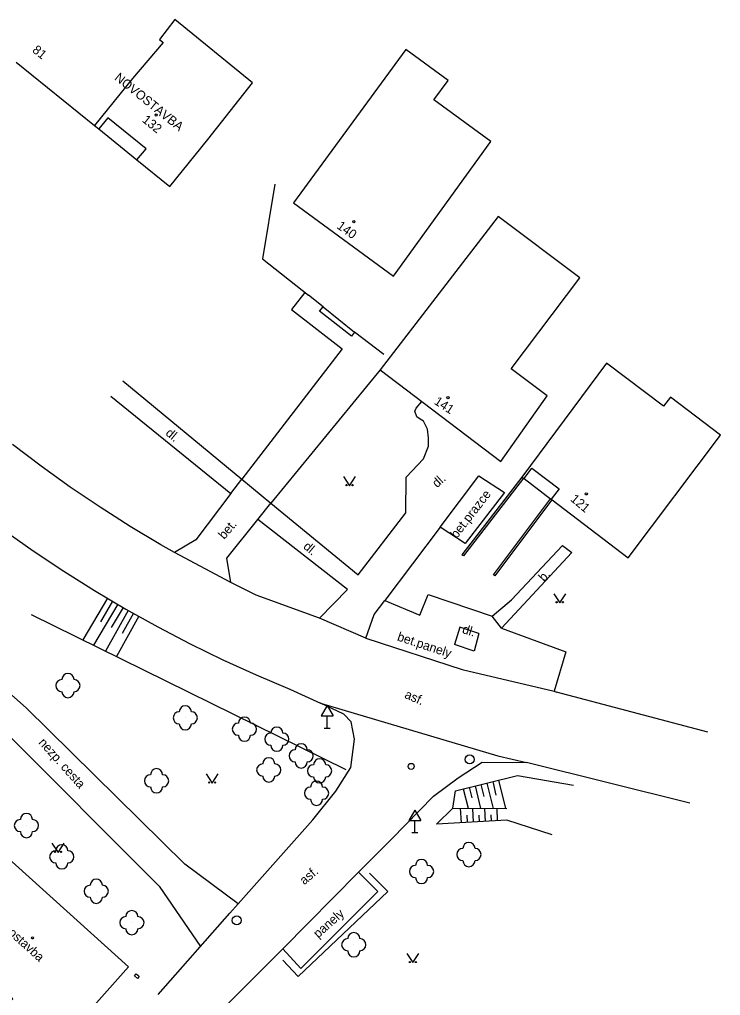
# Model space of a CAD drawing. Extents: x -577457 to -568404, y -1208466 to -1201387.
# Drawn here: x -572833.6 to -572775.8, y -1203273.1 to -1203192.5 of the extents above; entities that cross this region are included whole.
import ezdxf

# ---------------------------------------------------------------- set-up
doc = ezdxf.new("R2010")
doc.units = 0
for name, color, linetype in [('BUDOVY_MĚŘ', 7, 'Continuous'), ('BUDOVY_NEMĚŘ', 7, 'Continuous'), ('MAP_ZN_BP', 7, 'Continuous'), ('OBVOD_PILÍŘE', 7, 'Continuous'), ('POMOC_POPIS', 7, 'Continuous'), ('ROZHRANÍ_PLOCH', 7, 'Continuous'), ('VÝŠKOPIS', 7, 'Continuous'), ('ZELEŇ', 7, 'Continuous'), ('ZN_BUDOV', 7, 'Continuous'), ('ZN_DOPLŇKOVÉ', 7, 'Continuous'), ('ZN_KULTUR', 7, 'Continuous'), ('Č_POPIS_ORIENT', 7, 'Continuous')]:
    doc.layers.add(name, color=color, linetype=linetype)

msp = doc.modelspace()

# ---------------------------------------------------------------- linework, layer by layer
at = {"layer": 'BUDOVY_MĚŘ'}
for points in [[(-572833.9, -1203196.05), (-572827.44, -1203201.27)], [(-572824.3, -1203197.38), (-572827.44, -1203201.27)], [(-572823.93, -1203204.11), (-572823.18, -1203203.19), (-572826.35, -1203200.64), (-572827.09, -1203201.55)], [(-572827.44, -1203201.27), (-572827.09, -1203201.55)], [(-572827.09, -1203201.55), (-572823.93, -1203204.11)], [(-572823.93, -1203204.11), (-572821.21, -1203206.3), (-572818.07, -1203202.41)], [(-572803.85, -1203221.42), (-572793.89, -1203229)], [(-572791.97, -1203230.41), (-572791.32, -1203229.55), (-572789.07, -1203231.25), (-572789.72, -1203232.11)], [(-572792.14, -1203230.28), (-572792.02, -1203230.37)], [(-572792.02, -1203230.37), (-572791.97, -1203230.41)], [(-572791.97, -1203230.41), (-572789.78, -1203232.07)], [(-572789.78, -1203232.07), (-572789.72, -1203232.11)], [(-572789.72, -1203232.11), (-572789.65, -1203232.17)], [(-572789.65, -1203232.17), (-572783.37, -1203236.93)], [(-572835.98, -1203260.5), (-572824.62, -1203270.7), (-572830.16, -1203276.9), (-572830.47, -1203276.63), (-572833.45, -1203279.97), (-572837.16, -1203276.68), (-572834.19, -1203273.33), (-572841.62, -1203266.74), (-572835.98, -1203260.5)]]:
    msp.add_lwpolyline(points, dxfattribs=at)
at = {"layer": 'BUDOVY_NEMĚŘ'}
for points in [[(-572820.81, -1203192.52), (-572822.08, -1203194.17)], [(-572814.39, -1203197.74), (-572820.81, -1203192.52)], [(-572822.08, -1203194.17), (-572821.77, -1203194.41)], [(-572821.77, -1203194.41), (-572824.3, -1203197.38)], [(-572801.74, -1203194.99), (-572811.01, -1203207.66)], [(-572798.24, -1203197.54), (-572801.74, -1203194.99)], [(-572818.07, -1203202.41), (-572814.39, -1203197.74)], [(-572799.43, -1203199.16), (-572798.24, -1203197.54)], [(-572794.7, -1203202.6), (-572799.43, -1203199.16)], [(-572802.76, -1203213.69), (-572794.7, -1203202.6)], [(-572811.01, -1203207.66), (-572802.76, -1203213.69)], [(-572794.12, -1203208.77), (-572803.85, -1203221.42)], [(-572787.36, -1203213.83), (-572794.12, -1203208.77)], [(-572793.03, -1203221.35), (-572787.36, -1203213.83)], [(-572785.15, -1203220.88), (-572792.14, -1203230.28)], [(-572780.45, -1203224.44), (-572785.15, -1203220.88)], [(-572790.07, -1203223.58), (-572793.03, -1203221.35)], [(-572793.89, -1203229), (-572790.07, -1203223.58)], [(-572779.87, -1203223.68), (-572780.45, -1203224.44)], [(-572775.75, -1203226.81), (-572779.87, -1203223.68)], [(-572783.37, -1203236.93), (-572775.75, -1203226.81)]]:
    msp.add_lwpolyline(points, dxfattribs=at)
at = {"layer": 'MAP_ZN_BP'}
for centre, radius in [((-572796.46, -1203253.581), 0.375), ((-572796.46, -1203253.581), 0.0005), ((-572815.69, -1203266.861), 0.375), ((-572815.69, -1203266.861), 0.0005)]:
    msp.add_circle(centre, radius, dxfattribs=at)
at = {"layer": 'OBVOD_PILÍŘE'}
msp.add_lwpolyline([(-572823.87, -1203271.39), (-572823.75, -1203271.5), (-572823.9, -1203271.66), (-572824.14, -1203271.45), (-572823.99, -1203271.28), (-572823.87, -1203271.39)], dxfattribs=at)
at = {"layer": 'ROZHRANÍ_PLOCH'}
for points in [[(-572810.06, -1203215.04), (-572811.17, -1203216.44)], [(-572811.17, -1203216.44), (-572807, -1203219.7)], [(-572808.85, -1203216.59), (-572808.57, -1203216.23)], [(-572806.23, -1203218.66), (-572808.85, -1203216.59)], [(-572805.98, -1203218.31), (-572806.23, -1203218.66)], [(-572807, -1203219.7), (-572815.26, -1203230.44)], [(-572803.85, -1203221.42), (-572812.87, -1203232.43)], [(-572825.1, -1203222.35), (-572815.26, -1203230.44)], [(-572826.1, -1203223.59), (-572816.17, -1203231.64)], [(-572800.88, -1203224.59), (-572800.42, -1203224.03)], [(-572801, -1203224.85), (-572800.88, -1203224.59)], [(-572800.82, -1203225.3), (-572801, -1203224.85)], [(-572800.54, -1203225.51), (-572800.82, -1203225.3)], [(-572800.28, -1203225.66), (-572800.54, -1203225.51)], [(-572799.95, -1203226.33), (-572800.28, -1203225.66)], [(-572799.85, -1203227.04), (-572799.95, -1203226.33)], [(-572844.3, -1203227.06), (-572842.04, -1203229.04), (-572839.73, -1203230.97), (-572837.36, -1203232.83), (-572834.95, -1203234.63), (-572832.49, -1203236.37), (-572829.98, -1203238.04), (-572827.43, -1203239.64), (-572824.84, -1203241.17), (-572822.21, -1203242.64), (-572819.55, -1203244.03), (-572816.84, -1203245.36), (-572814.1, -1203246.61), (-572811.3, -1203247.79)], [(-572799.85, -1203227.74), (-572799.85, -1203227.04)], [(-572831.84, -1203229.38), (-572834.2, -1203227.59)], [(-572800.27, -1203228.77), (-572799.85, -1203227.74)], [(-572801.69, -1203230.29), (-572800.27, -1203228.77)], [(-572829.44, -1203231.1), (-572831.84, -1203229.38)], [(-572816.17, -1203231.64), (-572815.26, -1203230.44)], [(-572815.26, -1203230.44), (-572812.87, -1203232.43)], [(-572801.73, -1203233.24), (-572801.69, -1203230.29)], [(-572798.91, -1203234.41), (-572795.7, -1203230.17)], [(-572795.7, -1203230.17), (-572793.59, -1203231.56)], [(-572826.98, -1203232.76), (-572829.44, -1203231.1)], [(-572816.17, -1203231.64), (-572819.08, -1203235.45)], [(-572793.59, -1203231.56), (-572796.82, -1203235.76)], [(-572824.49, -1203234.35), (-572826.98, -1203232.76)], [(-572813.94, -1203233.77), (-572812.87, -1203232.43)], [(-572812.87, -1203232.43), (-572805.67, -1203238.36)], [(-572816.51, -1203236.98), (-572813.94, -1203233.77)], [(-572806.56, -1203239.55), (-572813.94, -1203233.77)], [(-572805.67, -1203238.36), (-572801.73, -1203233.24)], [(-572821.95, -1203235.87), (-572824.49, -1203234.35)], [(-572798.91, -1203234.41), (-572803.47, -1203240.46)], [(-572796.82, -1203235.76), (-572798.91, -1203234.41)], [(-572820.84, -1203236.5), (-572821.95, -1203235.87)], [(-572819.08, -1203235.45), (-572820.84, -1203236.5)], [(-572793.01, -1203240.41), (-572788.8, -1203235.92), (-572788.02, -1203236.51), (-572793.84, -1203242.74)], [(-572816.18, -1203238.99), (-572820.84, -1203236.5)], [(-572816.18, -1203238.99), (-572816.51, -1203236.98)], [(-572814.1, -1203240.02), (-572816.18, -1203238.99)], [(-572808.87, -1203241.92), (-572814.1, -1203240.02)], [(-572806.56, -1203239.55), (-572808.87, -1203241.92)], [(-572800.58, -1203241.68), (-572799.89, -1203239.98)], [(-572799.89, -1203239.98), (-572794.59, -1203241.77)], [(-572804.35, -1203241.61), (-572803.47, -1203240.46)], [(-572803.47, -1203240.46), (-572800.58, -1203241.68)], [(-572794.59, -1203241.77), (-572793.01, -1203240.41)], [(-572805.03, -1203243.58), (-572804.35, -1203241.61)], [(-572793.84, -1203242.74), (-572794.59, -1203241.77)], [(-572805.03, -1203243.58), (-572808.87, -1203241.92)], [(-572797.28, -1203242.66), (-572797.72, -1203244.1)], [(-572795.7, -1203243.18), (-572797.28, -1203242.66)], [(-572795.7, -1203243.18), (-572796.1, -1203244.65)], [(-572793.84, -1203242.74), (-572788.52, -1203244.7)], [(-572805.03, -1203243.58), (-572797.08, -1203246.17)], [(-572796.1, -1203244.65), (-572797.72, -1203244.1)], [(-572838.65, -1203244.42), (-572833.08, -1203249.31)], [(-572788.52, -1203244.7), (-572789.47, -1203247.96)], [(-572797.08, -1203246.17), (-572789.47, -1203247.96)], [(-572811.3, -1203247.79), (-572808.78, -1203248.95)], [(-572789.47, -1203247.96), (-572789.3, -1203248.03)], [(-572776.8, -1203251.33), (-572789.3, -1203248.03)], [(-572806.85, -1203249.84), (-572808.78, -1203248.95)], [(-572808.78, -1203248.95), (-572794.14, -1203253.27)], [(-572819.97, -1203262.22), (-572833.08, -1203249.31)], [(-572806.24, -1203250.47), (-572806.85, -1203249.84)], [(-572805.98, -1203251.91), (-572806.24, -1203250.47)], [(-572835.13, -1203251.01), (-572822.09, -1203264.04)], [(-572806.28, -1203254.24), (-572805.98, -1203251.91)], [(-572797.42, -1203255.11), (-572795.42, -1203253.8)], [(-572795.42, -1203253.8), (-572791.77, -1203253.83)], [(-572794.14, -1203253.27), (-572791.77, -1203253.83)], [(-572778.28, -1203257.19), (-572791.77, -1203253.83)], [(-572807.52, -1203256.19), (-572806.28, -1203254.24)], [(-572799.46, -1203256.6), (-572797.42, -1203255.11)], [(-572809.42, -1203258.57), (-572807.52, -1203256.19)], [(-572802.91, -1203260.16), (-572799.46, -1203256.6)], [(-572815.58, -1203265.49), (-572809.42, -1203258.57)], [(-572805.63, -1203262.88), (-572802.91, -1203260.16)], [(-572815.58, -1203265.49), (-572819.97, -1203262.22)], [(-572811.89, -1203269.2), (-572805.63, -1203262.88)], [(-572804.04, -1203264.49), (-572805.63, -1203262.88)], [(-572822.09, -1203264.04), (-572818.69, -1203269.03)], [(-572810.39, -1203270.82), (-572804.04, -1203264.49)], [(-572816.26, -1203266.26), (-572815.58, -1203265.49)], [(-572822.17, -1203272.99), (-572816.26, -1203266.26)], [(-572818.77, -1203276.09), (-572811.89, -1203269.2)], [(-572811.89, -1203269.2), (-572810.39, -1203270.82)]]:
    msp.add_lwpolyline(points, dxfattribs=at)
at = {"layer": 'VÝŠKOPIS'}
for points in [[(-572826.37, -1203240.26), (-572828.41, -1203243.71)], [(-572825.51, -1203240.77), (-572827.51, -1203244.15)], [(-572825.94, -1203240.52), (-572826.95, -1203242.23)], [(-572832.67, -1203241.61), (-572806.68, -1203254.42)], [(-572824.65, -1203241.28), (-572826.53, -1203244.64)], [(-572825.08, -1203241.03), (-572826.07, -1203242.7)], [(-572823.78, -1203241.76), (-572825.63, -1203245.08)], [(-572824.21, -1203241.52), (-572825.15, -1203243.19)], [(-572797.63, -1203256.16), (-572792.52, -1203254.91)], [(-572794.56, -1203255.41), (-572794.29, -1203256.52)], [(-572794.07, -1203255.29), (-572793.5, -1203257.64)], [(-572792.52, -1203254.91), (-572787.88, -1203255.71)], [(-572797.84, -1203257.6), (-572797.63, -1203256.16)], [(-572796.99, -1203256), (-572796.59, -1203257.61)], [(-572796.5, -1203255.88), (-572796.29, -1203256.75)], [(-572796.02, -1203255.76), (-572795.56, -1203257.62)], [(-572795.53, -1203255.65), (-572795.29, -1203256.64)], [(-572795.04, -1203255.53), (-572794.53, -1203257.63)], [(-572799.21, -1203258.91), (-572797.84, -1203257.6)], [(-572797.84, -1203257.6), (-572793.4, -1203257.64)], [(-572797.14, -1203258.8), (-572797.21, -1203257.61)], [(-572796.15, -1203258.75), (-572796.21, -1203257.62)], [(-572795.15, -1203258.69), (-572795.2, -1203257.62)], [(-572794.15, -1203258.64), (-572794.2, -1203257.63)], [(-572793.39, -1203258.6), (-572799.21, -1203258.91)], [(-572796.65, -1203258.77), (-572796.68, -1203258.19)], [(-572795.65, -1203258.72), (-572795.68, -1203258.17)], [(-572794.65, -1203258.67), (-572794.68, -1203258.15)], [(-572789.64, -1203259.79), (-572793.39, -1203258.6)]]:
    msp.add_lwpolyline(points, dxfattribs=at)
at = {"layer": 'ZELEŇ'}
for centre in [(-572829.63, -1203247.49), (-572819.94, -1203250.15), (-572815.06, -1203251.08), (-572812.38, -1203251.91), (-572810.37, -1203253.29), (-572813.05, -1203254.45), (-572808.85, -1203254.52), (-572822.31, -1203255.34), (-572809.1, -1203256.37), (-572833.06, -1203259.04), (-572830.14, -1203261.62), (-572796.52, -1203261.43), (-572800.43, -1203262.83), (-572827.29, -1203264.46), (-572824.35, -1203267.05), (-572806.03, -1203268.87)]:
    msp.add_circle(centre, 0.0005, dxfattribs=at)
for centre, start, end in [((-572829.63, -1203246.99), 0, 179.99999), ((-572830.13, -1203247.49), 89.99999, 269.99999), ((-572829.13, -1203247.49), 270, 89.99999), ((-572829.63, -1203247.99), 179.99999, 359.99999), ((-572820.44, -1203250.15), 89.99999, 269.99999), ((-572819.94, -1203249.65), 0, 179.99999), ((-572819.44, -1203250.15), 270, 89.99999), ((-572819.94, -1203250.65), 179.99999, 359.99999), ((-572815.56, -1203251.08), 89.99999, 269.99999), ((-572815.06, -1203250.58), 0, 179.99999), ((-572814.56, -1203251.08), 270, 89.99999), ((-572812.88, -1203251.91), 89.99999, 269.99999), ((-572812.38, -1203251.41), 0, 179.99999), ((-572811.88, -1203251.91), 270, 89.99999), ((-572815.06, -1203251.58), 179.99999, 359.99999), ((-572810.37, -1203252.79), 0, 179.99999), ((-572812.38, -1203252.41), 179.99999, 359.99999), ((-572810.87, -1203253.29), 89.99999, 269.99999), ((-572809.87, -1203253.29), 270, 89.99999), ((-572813.05, -1203253.95), 0, 179.99999), ((-572810.37, -1203253.79), 179.99999, 359.99999), ((-572808.85, -1203254.02), 0, 179.99999), ((-572822.31, -1203254.84), 0, 179.99999), ((-572813.55, -1203254.45), 89.99999, 269.99999), ((-572812.55, -1203254.45), 270, 89.99999), ((-572809.35, -1203254.52), 89.99999, 269.99999), ((-572808.35, -1203254.52), 270, 89.99999), ((-572822.81, -1203255.34), 89.99999, 269.99999), ((-572821.81, -1203255.34), 270, 89.99999), ((-572813.05, -1203254.95), 179.99999, 359.99999), ((-572809.1, -1203255.87), 0, 179.99999), ((-572808.85, -1203255.02), 179.99999, 359.99999), ((-572822.31, -1203255.84), 179.99999, 359.99999), ((-572809.6, -1203256.37), 89.99999, 269.99999), ((-572808.6, -1203256.37), 270, 89.99999), ((-572809.1, -1203256.87), 179.99999, 359.99999), ((-572833.56, -1203259.04), 89.99999, 269.99999), ((-572833.06, -1203258.54), 0, 179.99999), ((-572832.56, -1203259.04), 270, 89.99999), ((-572833.06, -1203259.54), 179.99999, 359.99999), ((-572830.64, -1203261.62), 89.99999, 269.99999), ((-572830.14, -1203261.12), 0, 179.99999), ((-572829.64, -1203261.62), 270, 89.99999), ((-572797.02, -1203261.43), 89.99999, 269.99999), ((-572796.52, -1203260.93), 0, 179.99999), ((-572796.02, -1203261.43), 270, 89.99999), ((-572800.43, -1203262.33), 0, 179.99999), ((-572796.52, -1203261.93), 179.99999, 359.99999), ((-572830.14, -1203262.12), 179.99999, 359.99999), ((-572800.93, -1203262.83), 89.99999, 269.99999), ((-572799.93, -1203262.83), 270, 89.99999), ((-572827.29, -1203263.96), 0, 179.99999), ((-572800.43, -1203263.33), 179.99999, 359.99999), ((-572827.79, -1203264.46), 89.99999, 269.99999), ((-572826.79, -1203264.46), 270, 89.99999), ((-572827.29, -1203264.96), 179.99999, 359.99999), ((-572824.85, -1203267.05), 89.99999, 269.99999), ((-572824.35, -1203266.55), 0, 179.99999), ((-572823.85, -1203267.05), 270, 89.99999), ((-572824.35, -1203267.55), 179.99999, 359.99999), ((-572806.53, -1203268.87), 89.99999, 269.99999), ((-572806.03, -1203268.37), 0, 179.99999), ((-572805.53, -1203268.87), 270, 89.99999), ((-572806.03, -1203269.37), 179.99999, 359.99999)]:
    msp.add_arc(centre, 0.5, start, end, dxfattribs=at)
at = {"layer": 'ZN_BUDOV'}
for centre in [(-572822.34, -1203200.4), (-572806.02, -1203209.2), (-572798.25, -1203223.73), (-572786.83, -1203231.67), (-572832.56, -1203268.31)]:
    msp.add_circle(centre, 0.0875, dxfattribs=at)
at = {"layer": 'ZN_DOPLŇKOVÉ'}
for p, q in [((-572808.22, -1203249.124), (-572808.72, -1203249.99)), ((-572808.22, -1203249.124), (-572807.72, -1203249.99)), ((-572808.72, -1203249.99), (-572807.72, -1203249.99)), ((-572808.22, -1203250.99), (-572808.22, -1203249.99)), ((-572808.47, -1203250.99), (-572807.97, -1203250.99)), ((-572800.99, -1203257.754), (-572801.49, -1203258.62)), ((-572800.99, -1203257.754), (-572800.49, -1203258.62)), ((-572801.49, -1203258.62), (-572800.49, -1203258.62)), ((-572800.99, -1203259.62), (-572800.99, -1203258.62)), ((-572801.24, -1203259.62), (-572800.74, -1203259.62))]:
    msp.add_line(p, q, dxfattribs=at)
for points in [[(-572812.56, -1203206.12), (-572813.58, -1203212.26)], [(-572813.58, -1203212.26), (-572809.76, -1203215.28)], [(-572808.57, -1203216.23), (-572809.76, -1203215.28)], [(-572808.57, -1203216.23), (-572805.98, -1203218.31)], [(-572803.55, -1203220.17), (-572805.98, -1203218.31)], [(-572792.14, -1203230.28), (-572797.11, -1203236.69)], [(-572792.02, -1203230.37), (-572796.98, -1203236.79), (-572797.11, -1203236.69)], [(-572794.35, -1203238.44), (-572794.48, -1203238.34), (-572789.78, -1203232.07)], [(-572794.35, -1203238.44), (-572789.65, -1203232.17)], [(-572803.23, -1203264.48), (-572804.74, -1203262.97)], [(-572810.62, -1203271.48), (-572803.23, -1203264.48)], [(-572811.9, -1203270.14), (-572810.62, -1203271.48)]]:
    msp.add_lwpolyline(points, dxfattribs=at)
for radius in [0.25, 0.0005]:
    msp.add_circle((-572801.291, -1203254.16), radius, dxfattribs=at)
at = {"layer": 'ZN_KULTUR'}
for points in [[(-572806.88, -1203230.24), (-572806.38, -1203230.99), (-572805.88, -1203230.24)], [(-572789.52, -1203239.91), (-572789.02, -1203240.66), (-572788.52, -1203239.91)], [(-572818.22, -1203254.78), (-572817.72, -1203255.53), (-572817.22, -1203254.78)], [(-572830.95, -1203260.5), (-572830.45, -1203261.25), (-572829.95, -1203260.5)], [(-572801.65, -1203269.6), (-572801.15, -1203270.35), (-572800.65, -1203269.6)]]:
    msp.add_lwpolyline(points, dxfattribs=at)
for centre in [(-572806.63, -1203230.94), (-572806.13, -1203230.94), (-572789.27, -1203240.61), (-572788.77, -1203240.61), (-572817.97, -1203255.48), (-572817.47, -1203255.48), (-572830.7, -1203261.2), (-572830.2, -1203261.2), (-572801.4, -1203270.3), (-572800.9, -1203270.3)]:
    msp.add_circle(centre, 0.05, dxfattribs=at)

# ---------------------------------------------------------------- texts
at = {"layer": 'POMOC_POPIS'}
for s, rotation, p in [(' NOVOSTAVBA', 321.07999, (-572826.06, -1203197.26)), ('dl.', 320.19002, (-572821.63, -1203226.75)), ('dl.', 42.35997, (-572799.15, -1203231.2)), ('bet.prazce', 52.16998, (-572797.53, -1203235.4)), ('bet.', 49.74998, (-572816.72, -1203235.47)), ('dl.', 320.19002, (-572810.26, -1203236.11)), ('b.', 46.95, (-572790.32, -1203238.96)), ('dl.', 342.77, (-572797.13, -1203243.14)), ('bet.panely', 341.75002, (-572802.5, -1203243.75)), ('asf.', 336.57002, (-572801.9, -1203248.48)), ('nezp. cesta', 311.80999, (-572832.1, -1203252.22)), ('asf.', 40.17998, (-572810.12, -1203263.97)), ('panely', 41.56001, (-572808.97, -1203268.36)), ('novostavba', 318.07998, (-572835.82, -1203266.89))]:
    msp.add_text(s, height=0.75, rotation=rotation, dxfattribs=at).set_placement(p)
at = {"layer": 'Č_POPIS_ORIENT'}
for s, rotation, p in [('81', 321.07002, (-572832.63, -1203195.15)), ('132', 321.07999, (-572823.56, -1203200.91)), ('140', 324.45998, (-572807.49, -1203209.7)), ('141', 327.00999, (-572799.46, -1203224.2)), ('121', 320.25, (-572788.2, -1203232.19))]:
    msp.add_text(s, height=0.75, rotation=rotation, dxfattribs=at).set_placement(p)

doc.saveas('drawing.dxf')
